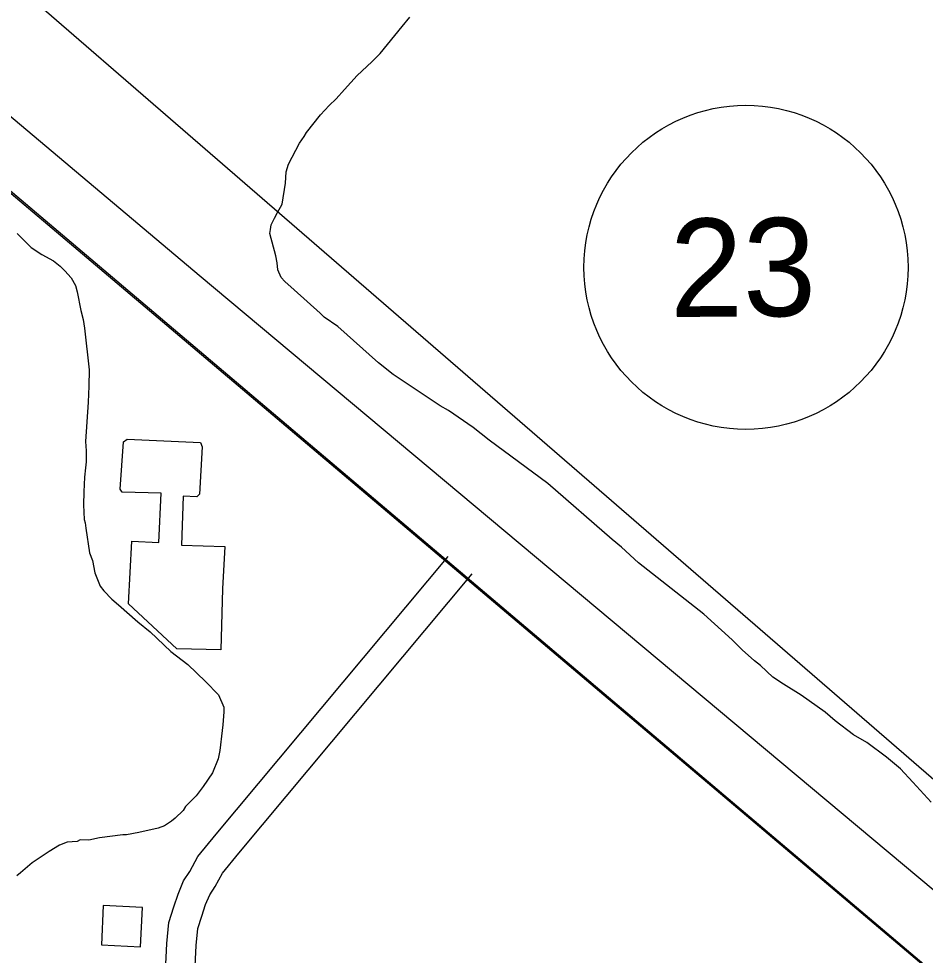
# Model space of a CAD drawing. Extents: x 3683402 to 3721514, y 487807 to 513565.
# Drawn here: x 3696863 to 3697787, y 503676 to 504630 of the extents above; entities that cross this region are included whole.
import ezdxf

# ---------------------------------------------------------------- set-up
doc = ezdxf.new("R2010")
doc.units = 0
for name, color, linetype in [('V-BLDG-OTLN', 7, 'Continuous'), ('V-RAIL-TRAK', 7, 'Continuous'), ('V-ROAD-CNTR', 7, 'Continuous'), ('V-ROAD-IDEN', 7, 'Continuous'), ('V-SITE-VEGE', 7, 'Continuous')]:
    doc.layers.add(name, color=color, linetype=linetype)

msp = doc.modelspace()

# ---------------------------------------------------------------- linework, layer by layer
at = {"layer": 'V-BLDG-OTLN'}
for points in [[(3697048.663, 504198.00800000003), (3697050.3510000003, 504193.842), (3697047.6350000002, 504145.483), (3697044.934, 504142.81), (3697031.012, 504143.373), (3697029.265, 504093.543), (3697073.4790000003, 504092.321), (3697070.794, 504049.08900000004), (3697069.225, 503987.041), (3697024.52, 503988.02400000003), (3696975.179, 504033.746), (3696978.47, 504097.74), (3697006.069, 504096.36100000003), (3697008.549, 504146.433), (3696968.7320000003, 504147.635), (3696966.795, 504150.57800000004), (3696970.241, 504198.69), (3696973.9220000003, 504201.602)], [(3696987.5810000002, 503684.739), (3696989.507, 503724.693), (3696949.554, 503726.62), (3696947.627, 503686.666)]]:
    msp.add_lwpolyline(points, close=True, dxfattribs=at)
at = {"layer": 'V-RAIL-TRAK'}
msp.add_lwpolyline([(3695859.3777187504, 505530.2785023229), (3700214.771, 501761.349)], dxfattribs=at)
at = {"layer": 'V-ROAD-CNTR'}
for points in [[(3695584.4264527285, 505527.082357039), (3698956.8000474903, 502674.62662462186), (3695587.7781469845, 505527.1213184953)], [(3695670.7530192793, 505528.0858521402), (3697047.129866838, 504368.60623665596), (3698169.334622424, 503429.42511502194), (3698320.968319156, 503307.03935979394)], [(3696980.503000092, 502990.482992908), (3697014.1499327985, 503688.099597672), (3697016.2989285, 503709.27555532), (3697021.2359186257, 503725.24452338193), (3697025.6709097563, 503738.33649719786), (3697031.331898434, 503751.6794705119), (3697037.67388575, 503761.4804509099), (3697045.9688691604, 503776.55242076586), (3697064.4198322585, 503799.211375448), (3697300.6793597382, 504082.09580967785)], [(3697038.375884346, 503567.659838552), (3697044.075872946, 503685.8616021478), (3697045.8428694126, 503703.27156732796), (3697049.7778615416, 503716.0005418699), (3697053.7248536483, 503727.65051857), (3697057.931845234, 503737.56549873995), (3697063.441834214, 503746.078481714), (3697070.9448192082, 503759.71245444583), (3697087.565785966, 503780.12341362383), (3697325.027311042, 504064.4488449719)]]:
    msp.add_lwpolyline(points, dxfattribs=at)
at = {"layer": 'V-ROAD-IDEN'}
msp.add_circle((3697604.014810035, 504376.5176188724), 164.99966999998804, dxfattribs=at)
at = {"layer": 'V-SITE-VEGE'}
for points in [[(3697792.608, 503831.811), (3697773.856, 503852.352), (3697761.353, 503865.787), (3697747.269, 503877.66000000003), (3697726.914, 503892.71), (3697713.594, 503900.646), (3697694.805, 503914.902), (3697684.6350000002, 503923.606), (3697660.362, 503941.037), (3697642.346, 503952.145), (3697631.377, 503959.283), (3697618.866, 503971.145), (3697615.734, 503973.52), (3697612.603, 503975.896), (3697600.0870000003, 503986.972), (3697589.9250000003, 503997.248), (3697560.985, 504023.354), (3697494.4560000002, 504075.613), (3697477.248, 504091.43200000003), (3697467.858, 504099.34500000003), (3697402.142, 504156.319), (3697342.644, 504200.674), (3697326.2060000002, 504213.34500000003), (3697301.147, 504230.782), (3697292.5270000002, 504235.54600000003), (3697244.7490000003, 504267.261), (3697229.881, 504279.135), (3697188.423, 504316.31700000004), (3697174.327, 504325.83), (3697170.417, 504329.782), (3697143.822, 504353.514), (3697134.436, 504362.216), (3697130.528, 504366.167), (3697127.427, 504374.048), (3697126.682, 504381.128), (3697125.148, 504388.21), (3697118.988, 504411.043), (3697119.7970000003, 504414.969), (3697120.608, 504419.681), (3697123.792, 504426.739), (3697126.969, 504432.223), (3697131.7320000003, 504440.84500000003), (3697134.997, 504462.052), (3697135.849, 504473.841), (3697138.251, 504481.689), (3697149.376, 504502.853), (3697154.131, 504509.902), (3697156.5130000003, 504513.818), (3697170.7630000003, 504531.819), (3697179.463, 504541.20300000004), (3697186.58, 504548.238), (3697195.2800000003, 504557.624), (3697207.936, 504571.704), (3697222.952, 504585.77), (3697231.648, 504594.369), (3697253.8140000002, 504621.759), (3697261.727, 504631.152)], [(3696861.919, 504410.914), (3696875.988, 504396.68200000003), (3696886.955, 504389.547), (3696898.711, 504383.194), (3696905.754, 504377.648), (3696910.446, 504372.907), (3696916.694, 504365.794), (3696921.3680000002, 504357.907), (3696922.904, 504351.61), (3696926.73, 504332.721), (3696929.038, 504323.27400000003), (3696930.559, 504314.619), (3696935.036, 504272.139), (3696934.944, 504255.632), (3696934.066, 504239.128), (3696931.483, 504199.052), (3696932.216, 504189.613), (3696932.1550000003, 504178.607), (3696931.3310000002, 504172.322), (3696930.494, 504162.893), (3696929.623, 504147.961), (3696929.5500000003, 504134.598), (3696930.25, 504119.657), (3696931.02, 504116.506), (3696931.776, 504111.001), (3696935.565, 504085.82), (3696938.665, 504077.944), (3696940.953, 504065.353), (3696946.38, 504051.95900000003), (3696950.284, 504047.22000000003), (3696958.097, 504038.528), (3696965.142, 504032.984), (3696984.696, 504015.58), (3696997.218, 504005.291), (3697018.333, 503985.518), (3697035.552, 503972.058), (3697053.536, 503954.66000000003), (3697066.825, 503941.223), (3697072.258, 503928.614), (3697072.2320000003, 503923.897), (3697071.372, 503910.538), (3697070.552, 503905.039), (3697068.0810000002, 503884.613), (3697066.4590000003, 503875.976)], [(3697066.4590000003, 503875.976), (3697060.878, 503861.85500000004), (3697051.365, 503847.759), (3697044.236, 503838.365), (3697033.168, 503827.42), (3697030.789, 503823.50200000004), (3697022.883, 503815.685), (3697018.935, 503812.564), (3697011.8340000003, 503807.886), (3697005.531, 503805.564), (3696985.8510000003, 503800.958), (3696973.262, 503798.668), (3696969.33, 503798.691), (3696945.7290000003, 503795.678), (3696934.711, 503793.382), (3696926.062, 503793.429), (3696922.91, 503791.875), (3696912.687, 503791.148), (3696904.808, 503788.047), (3696894.551, 503781.815), (3696877.191, 503770.119), (3696865.343, 503759.967), (3696861.394, 503756.844)]]:
    msp.add_lwpolyline(points, dxfattribs=at)

# ---------------------------------------------------------------- texts
at = {"layer": 'V-ROAD-IDEN'}
msp.add_text('23', height=100.00042599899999, rotation=0.48722774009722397, dxfattribs=at).set_placement((3697526.8842359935, 504325.8599884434))

doc.saveas('drawing.dxf')
